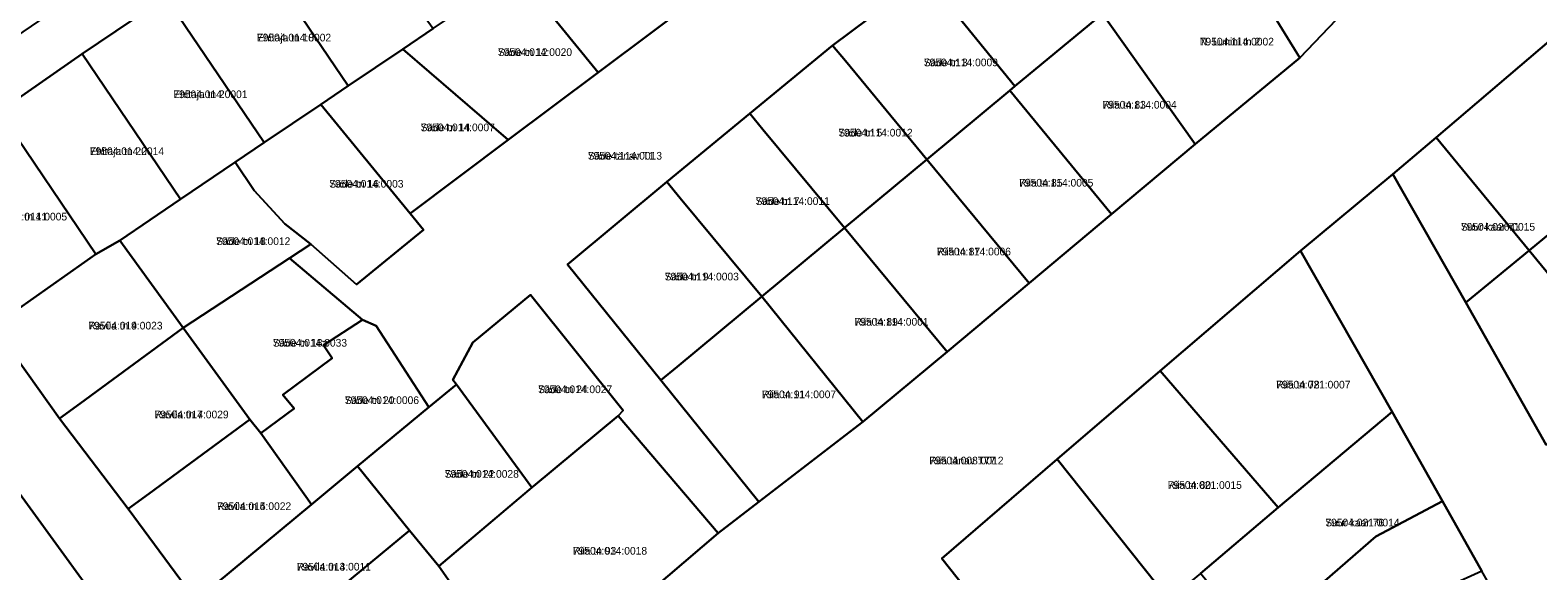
# Model space of a CAD drawing. Extents: x 643847 to 663718, y 6468443 to 6482775.
# Drawn here: x 657812.3 to 658107, y 6472523.3 to 6472629.1 of the extents above; entities that cross this region are included whole.
import ezdxf

# ---------------------------------------------------------------- set-up
doc = ezdxf.new("R2010")
doc.units = 0
for name, color, linetype in [('L_AADRESS', 7, 'Continuous'), ('PIIR', 7, 'Continuous'), ('TUNNUS', 7, 'Continuous')]:
    doc.layers.add(name, color=color, linetype=linetype)

msp = doc.modelspace()

# ---------------------------------------------------------------- linework, layer by layer
at = {"layer": 'PIIR'}
for points in [[(658069.07, 6472632.59), (658060.53, 6472623.66), (658045.83, 6472647.57), (658033.87, 6472669.22), (658029.33, 6472676.87), (658019.49, 6472693.41), (658009.19, 6472710.14), (657992.22, 6472739.46), (657987.04, 6472748.1), (657969.75, 6472777.58), (657971.91, 6472779.04), (657954.54, 6472807.94), (657934.87, 6472818.71), (657953.14, 6472831.12), (658015.37, 6472723.41), (658021.61, 6472712.78), (658032.76, 6472693.94), (658042.95, 6472676.73), (658053.14, 6472659.52)], [(657873.04, 6472479.14), (657875.83, 6472476.86), (657859.5, 6472464.68), (657856.51, 6472474.77), (657835.95, 6472503.11), (657822.87, 6472521.04), (657807.77, 6472541.8), (657792.52, 6472562.77), (657772.39, 6472590.41), (657766.14, 6472598.47), (657745.85, 6472626.02), (657725.82, 6472653.21), (657710.38, 6472666.6), (657734.13, 6472682.54), (657738.75, 6472661.72), (657758.63, 6472634.67), (657778.9, 6472607.11), (657784.86, 6472598.74), (657805.14, 6472571.21), (657818.04, 6472553.13), (657831.47, 6472535.44), (657844.68, 6472517.51), (657855.38, 6472502.98)], [(657870.94, 6472657.29), (657891.05, 6472629.4), (657885.15, 6472625.41), (657874.42, 6472618.21), (657855.2, 6472646.64)], [(657923.31, 6472620.84), (657922.15, 6472622.27), (657907.36, 6472640.42), (657923.57, 6472651.36), (657929.68, 6472655.48), (657942.97, 6472639.25), (657944.82, 6472636.99)], [(658007.22, 6472653), (658021.34, 6472633.12), (658021.93, 6472632.29), (658004.82, 6472618.17), (657989.1, 6472637.52), (657987.31, 6472639.73)], [(657855.2, 6472646.64), (657874.42, 6472618.21), (657869.13, 6472614.57), (657858.06, 6472607.15), (657838.83, 6472635.56)], [(658060.53, 6472623.66), (658040.06, 6472606.82), (658037.32, 6472610.67), (658021.93, 6472632.29), (658021.34, 6472633.12), (658045.83, 6472647.57)], [(657905.76, 6472607.67), (657885.15, 6472625.41), (657891.05, 6472629.4), (657907.36, 6472640.42), (657922.15, 6472622.27), (657923.31, 6472620.84)], [(657987.31, 6472639.73), (657989.1, 6472637.52), (658004.82, 6472618.17), (658003.79, 6472617.3), (657987.61, 6472603.83), (657971.68, 6472623.08), (657969.15, 6472626.13)], [(657838.83, 6472635.56), (657858.06, 6472607.15), (657852.36, 6472603.25), (657841.69, 6472596.07), (657822.47, 6472624.48)], [(658023.68, 6472593.09), (658003.79, 6472617.3), (658004.82, 6472618.17), (658021.93, 6472632.29), (658037.32, 6472610.67), (658040.06, 6472606.82)], [(658111.44, 6472628.81), (658130.72, 6472606.88), (658118.46, 6472596.77), (658117.69, 6472596.14), (658105.32, 6472586), (658087.17, 6472608.12)], [(657886.55, 6472593.25), (657869.13, 6472614.57), (657874.42, 6472618.21), (657885.15, 6472625.41), (657905.76, 6472607.67)], [(657969.15, 6472626.13), (657971.68, 6472623.08), (657987.61, 6472603.83), (657971.46, 6472590.41), (657955.53, 6472609.67), (657952.96, 6472612.77)], [(657822.47, 6472624.48), (657841.69, 6472596.07), (657829.78, 6472587.97), (657825.15, 6472585.27), (657806.21, 6472613.19)], [(658007.59, 6472579.61), (657987.61, 6472603.83), (658003.79, 6472617.3), (658023.68, 6472593.09)], [(657806.21, 6472613.19), (657825.15, 6472585.27), (657805.14, 6472571.21), (657784.86, 6472598.74)], [(657876.08, 6472579.32), (657867.13, 6472587.26), (657862.1, 6472591.19), (657856.1, 6472597.76), (657852.36, 6472603.25), (657858.06, 6472607.15), (657869.13, 6472614.57), (657886.55, 6472593.25), (657889.17, 6472590.05)], [(657952.96, 6472612.77), (657955.53, 6472609.67), (657971.46, 6472590.41), (657955.32, 6472576.98), (657939.37, 6472596.25), (657936.76, 6472599.41)], [(658092.96, 6472575.85), (658078.69, 6472600.94), (658087.17, 6472608.12), (658105.32, 6472586)], [(657862.95, 6472584.52), (657842.19, 6472570.9), (657829.78, 6472587.97), (657841.69, 6472596.07), (657852.36, 6472603.25), (657856.1, 6472597.76), (657862.1, 6472591.19), (657867.13, 6472587.26)], [(657991.53, 6472566.15), (657971.46, 6472590.41), (657987.61, 6472603.83), (658007.59, 6472579.61)], [(657936.76, 6472599.41), (657939.37, 6472596.25), (657955.32, 6472576.98), (657938.76, 6472563.25), (657935.58, 6472560.62), (657917.34, 6472583.27)], [(658125.25, 6472561.8), (658105.32, 6472586), (658117.69, 6472596.14), (658137.99, 6472572.37)], [(657975.1, 6472552.5), (657955.32, 6472576.98), (657971.46, 6472590.41), (657991.53, 6472566.15)], [(657805.14, 6472571.21), (657825.15, 6472585.27), (657829.78, 6472587.97), (657842.19, 6472570.9), (657822.07, 6472556.1), (657818.04, 6472553.13)], [(657862.95, 6472584.52), (657877.27, 6472572.46), (657869.64, 6472567.47), (657871.31, 6472564.96), (657861.7, 6472557.75), (657863.92, 6472555.07), (657857.4, 6472550.27), (657855.23, 6472552.94), (657842.19, 6472570.9)], [(658060.67, 6472585.95), (658078.58, 6472554.42), (658056.26, 6472535.73), (658033.23, 6472562.45)], [(658092.96, 6472575.85), (658105.32, 6472586), (658125.25, 6472561.8), (658108.64, 6472548.01)], [(657898.8, 6472568.03), (657910.13, 6472577.36), (657928.23, 6472554.71), (657927.25, 6472553.66), (657910.71, 6472539.92), (657910.35, 6472539.61), (657895.6, 6472559.76), (657894.92, 6472560.67)], [(657954.75, 6472536.81), (657935.58, 6472560.62), (657938.76, 6472563.25), (657955.32, 6472576.98), (657975.1, 6472552.5)], [(657879.92, 6472571.28), (657890.2, 6472555.37), (657876.29, 6472543.83), (657867.29, 6472536.3), (657857.4, 6472550.27), (657863.92, 6472555.07), (657861.7, 6472557.75), (657871.31, 6472564.96), (657869.64, 6472567.47), (657877.27, 6472572.46)], [(657818.04, 6472553.13), (657822.07, 6472556.1), (657842.19, 6472570.9), (657855.23, 6472552.94), (657835.5, 6472538.41), (657831.47, 6472535.44)], [(658033.23, 6472562.45), (658056.26, 6472535.73), (658041.07, 6472522.82), (658034.87, 6472517.71), (658013.08, 6472545.21)], [(657895.6, 6472559.76), (657910.35, 6472539.61), (657892.19, 6472524.23), (657886.45, 6472531.25), (657876.29, 6472543.83), (657890.2, 6472555.37)], [(658088.38, 6472536.99), (658075.36, 6472530.04), (658051.89, 6472509.64), (658041.07, 6472522.82), (658056.26, 6472535.73), (658078.58, 6472554.42)], [(657831.47, 6472535.44), (657835.5, 6472538.41), (657855.23, 6472552.94), (657857.4, 6472550.27), (657867.29, 6472536.3), (657848.53, 6472520.71), (657844.68, 6472517.51)], [(657892.19, 6472524.23), (657910.71, 6472539.92), (657927.25, 6472553.66), (657946.8, 6472530.68), (657910.09, 6472499.35), (657907.24, 6472502.76)], [(658013.08, 6472545.21), (658034.87, 6472517.71), (658026.79, 6472510.27), (658013.22, 6472498.56), (658012.61, 6472498.04), (658005.52, 6472506.81), (657990.5, 6472525.72)], [(657844.68, 6472517.51), (657848.53, 6472520.71), (657867.29, 6472536.3), (657876.29, 6472543.83), (657886.45, 6472531.25), (657873.23, 6472520.25), (657873.67, 6472516.82), (657855.38, 6472502.98)], [(657822.87, 6472521.04), (657786.37, 6472495.56), (657771.04, 6472516.68), (657807.77, 6472541.8)], [(658096.1, 6472523.25), (658070.78, 6472511.82), (658058.42, 6472501.68), (658051.89, 6472509.64), (658075.36, 6472530.04), (658088.38, 6472536.99)], [(657896.6, 6472487.85), (657873.67, 6472516.82), (657873.23, 6472520.25), (657886.45, 6472531.25), (657892.19, 6472524.23), (657907.24, 6472502.76), (657910.09, 6472499.35)]]:
    msp.add_lwpolyline(points, close=True, dxfattribs=at)
for points in [[(657798.61, 6472620.45), (657815.59, 6472631.95), (657832.57, 6472643.44), (657849.55, 6472654.94), (657866.52, 6472666.44), (657883.51, 6472677.94), (657900.48, 6472689.44), (657917.47, 6472700.91), (657934.46, 6472712.39), (657951.11, 6472723.66), (657968.09, 6472735.14), (657987.04, 6472748.1), (657992.22, 6472739.46), (657970.58, 6472724.79), (657953.71, 6472713.35), (657937, 6472702.02), (657920.62, 6472690.94), (657904.32, 6472679.86), (657888.02, 6472668.84), (657870.94, 6472657.29), (657855.2, 6472646.64), (657838.83, 6472635.56), (657822.47, 6472624.48), (657806.21, 6472613.19)], [(657910.09, 6472499.35), (657946.8, 6472530.68), (657954.75, 6472536.81), (657975.1, 6472552.5), (657991.53, 6472566.15), (658007.59, 6472579.61), (658023.68, 6472593.09), (658040.06, 6472606.82), (658060.53, 6472623.66), (658069.07, 6472632.59), (658095.63, 6472655.21), (658122.04, 6472677.69)], [(657987.31, 6472639.73), (657969.15, 6472626.13), (657952.96, 6472612.77), (657936.76, 6472599.41), (657917.34, 6472583.27), (657935.58, 6472560.62), (657954.75, 6472536.81), (657946.8, 6472530.68), (657927.25, 6472553.66), (657928.23, 6472554.71), (657910.13, 6472577.36), (657898.8, 6472568.03), (657894.92, 6472560.67), (657895.6, 6472559.76), (657890.2, 6472555.37), (657879.92, 6472571.28), (657877.27, 6472572.46), (657862.95, 6472584.52), (657867.13, 6472587.26), (657876.08, 6472579.32), (657889.17, 6472590.05), (657886.55, 6472593.25), (657905.76, 6472607.67), (657923.31, 6472620.84), (657944.82, 6472636.99)], [(658111.44, 6472628.81), (658087.17, 6472608.12), (658078.69, 6472600.94), (658060.67, 6472585.95), (658033.23, 6472562.45), (658013.08, 6472545.21), (657990.5, 6472525.72), (658005.52, 6472506.81)], [(658109.9, 6472498.98), (658099.8, 6472516.73), (658096.1, 6472523.25), (658088.38, 6472536.99), (658078.58, 6472554.42), (658060.67, 6472585.95), (658078.69, 6472600.94), (658092.96, 6472575.85), (658108.64, 6472548.01)]]:
    msp.add_lwpolyline(points, dxfattribs=at)

# ---------------------------------------------------------------- texts
at = {"layer": 'L_AADRESS'}
for s, p in [('Ehitaja tn 18', (657856.62, 6472626.9)), ('N. Lunini tn 2', (658040.94, 6472626.11)), ('Säde tn 12', (657903.72, 6472624.05)), ('Säde tn 3', (657986.98, 6472622.04)), ('Ehitaja tn 20', (657840.27, 6472615.81)), ('Riia tn 83', (658021.93, 6472613.76)), ('Säde tn 14', (657888.62, 6472609.33)), ('Säde tn 5', (657970.29, 6472608.3)), ('Ehitaja tn 22', (657823.95, 6472604.67)), ('Säde tänav T1', (657921.31, 6472603.78)), ('Säde tn 16', (657870.77, 6472598.3)), ('Riia tn 85', (658005.64, 6472598.5)), ('Säde tn 7', (657954.11, 6472594.91)), ('Ravila tn 11', (657805, 6472591.88)), ('Suur kaar 71', (658092, 6472589.88)), ('Säde tn 18', (657848.64, 6472587.07)), ('Riia tn 87', (657989.53, 6472585.04)), ('Säde tn 9', (657936.33, 6472580.15)), ('Ravila tn 9', (657823.66, 6472570.55)), ('Riia tn 89', (657973.43, 6472571.3)), ('Säde tn 18a', (657859.73, 6472567.2)), ('Riia tn 78', (658055.9, 6472559.01)), ('Säde tn 20', (657873.8, 6472555.97)), ('Säde tn 24', (657911.57, 6472558.1)), ('Riia tn 91', (657955.34, 6472557.11)), ('Ravila tn 7', (657836.58, 6472553.17)), ('Riia tänav T77', (657988.07, 6472544.16)), ('Säde tn 22', (657893.32, 6472541.55)), ('Riia tn 80', (658034.67, 6472539.37)), ('Ravila tn 5', (657848.81, 6472535.23)), ('Suur kaar 76', (658065.5, 6472532.03)), ('Riia tn 93', (657918.39, 6472526.51)), ('Ravila tn 3', (657864.4, 6472523.4))]:
    msp.add_text(s, height=1.5, dxfattribs=at).set_placement(p)
at = {"layer": 'TUNNUS'}
for s, p in [('79504:014:0002', (657856.62, 6472626.9)), ('79504:114:0002', (658040.94, 6472626.11)), ('79504:014:0020', (657903.72, 6472624.05)), ('79504:114:0009', (657986.98, 6472622.04)), ('79504:014:0001', (657840.27, 6472615.81)), ('79504:114:0004', (658021.93, 6472613.76)), ('79504:014:0007', (657888.62, 6472609.33)), ('79504:114:0012', (657970.29, 6472608.3)), ('79504:014:0014', (657823.95, 6472604.67)), ('79504:114:0013', (657921.31, 6472603.78)), ('79504:014:0003', (657870.77, 6472598.3)), ('79504:114:0005', (658005.64, 6472598.5)), ('79504:114:0011', (657954.11, 6472594.91)), ('79504:014:0005', (657805, 6472591.88)), ('79504:026:0015', (658092, 6472589.88)), ('79504:014:0012', (657848.64, 6472587.07)), ('79504:114:0006', (657989.53, 6472585.04)), ('79504:114:0003', (657936.33, 6472580.15)), ('79504:014:0023', (657823.66, 6472570.55)), ('79504:114:0001', (657973.43, 6472571.3)), ('79504:014:0033', (657859.73, 6472567.2)), ('79504:021:0007', (658055.9, 6472559.01)), ('79504:014:0006', (657873.8, 6472555.97)), ('79504:014:0027', (657911.57, 6472558.1)), ('79504:114:0007', (657955.34, 6472557.11)), ('79504:014:0029', (657836.58, 6472553.17)), ('79504:008:0012', (657988.07, 6472544.16)), ('79504:014:0028', (657893.32, 6472541.55)), ('79504:021:0015', (658034.67, 6472539.37)), ('79504:014:0022', (657848.81, 6472535.23)), ('79504:021:0014', (658065.5, 6472532.03)), ('79504:014:0018', (657918.39, 6472526.51)), ('79504:014:0011', (657864.4, 6472523.4))]:
    msp.add_text(s, height=1.5, dxfattribs=at).set_placement(p)

doc.saveas('drawing.dxf')
